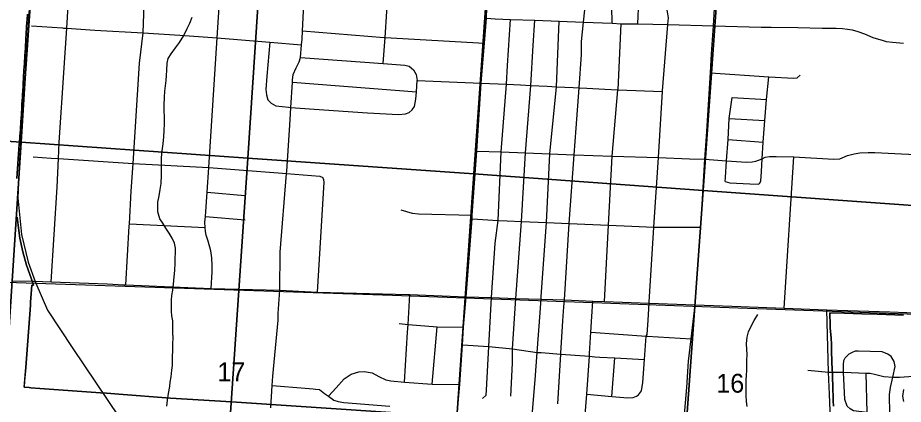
# Model space of a CAD drawing. Extents: x 114604 to 551442, y 316898 to 567001.
# Drawn here: x 232679 to 243068, y 383421 to 387956 of the extents above; entities that cross this region are included whole.
import ezdxf

# ---------------------------------------------------------------- set-up
doc = ezdxf.new("R2010")
doc.units = 0
for name, color, linetype in [('_CIVIL_CONSTRUCTION', 7, 'Continuous'), ('GE_P_Alignment_1000_Bearings', 7, 'Continuous'), ('GE_P_Alignment_1000_Stations', 7, 'Continuous'), ('GE_P_Alignment_100_Cardinal_Points', 7, 'Continuous'), ('GE_P_Alignment_100_Stations', 7, 'Continuous'), ('PM_P_Cells', 7, 'Continuous'), ('PV_X_Curb', 7, 'Continuous'), ('SN_P_Signs', 7, 'Continuous')]:
    doc.layers.add(name, color=color, linetype=linetype)

msp = doc.modelspace()

# ---------------------------------------------------------------- linework, layer by layer
at = {"layer": '_CIVIL_CONSTRUCTION'}
for points in [[(240820, 387531), (240840, 387863), (240858, 388130)], [(240758, 386562), (240806, 387310), (240820, 387531)], [(240626, 384589), (240692, 385500), (240741, 386295), (240758, 386562)], [(240482, 383064), (240490, 383167), (240527, 383617), (240547, 383928), (240581, 384188), (240626, 384589)]]:
    msp.add_lwpolyline(points, dxfattribs=at)
at = {"layer": 'GE_P_Alignment_1000_Bearings'}
for points in [[(232567, 393417), (232819, 393041), (232973, 392649), (233083, 391977), (233030, 391017), (232701, 386290), (232682, 385844), (232723, 385413), (232801, 385089), (232884, 384863), (232892, 384844), (233030, 384527), (233328, 384075), (234003, 383069), (236525, 379378), (237859, 377463), (238106, 377214), (238353, 377034), (238520, 376950), (238680, 376881), (239125, 376786)], [(223991, 385163), (226798, 385034), (229257, 384969), (231646, 384886), (232892, 384844)], [(232892, 384844), (237075, 384701), (241132, 384553), (246968, 384347), (248349, 384300), (249786, 384302), (254141, 384375), (261363, 384569), (267424, 384761)]]:
    msp.add_lwpolyline(points, dxfattribs=at)
at = {"layer": 'GE_P_Alignment_1000_Stations'}
msp.add_line((242171, 384529), (242911, 384504), dxfattribs=at)
for points in [[(232617, 384871), (232850, 384867), (232870, 384866)], [(232870, 384866), (233071, 384858), (233729, 384833), (233925, 384822), (233947, 384821), (234949, 384780), (235754, 384759), (236198, 384737), (237262, 384709), (237280, 384709), (237940, 384682), (238237, 384673), (238522, 384662), (238819, 384656), (239095, 384647), (239426, 384631), (239562, 384626), (240085, 384608), (240626, 384589)], [(240626, 384589), (241164, 384567), (241669, 384549), (242171, 384529)], [(242911, 384504), (243310, 384490), (244772, 384439), (245975, 384398), (246898, 384379), (247453, 384352)]]:
    msp.add_lwpolyline(points, dxfattribs=at)
at = {"layer": 'GE_P_Alignment_100_Cardinal_Points'}
for p, q in [((232842, 387861), (233203, 387836)), ((235903, 387201), (237356, 387086)), ((241059, 387020), (241464, 386998)), ((241026, 386774), (241443, 386750)), ((241012, 386527), (241426, 386496)), ((241669, 384549), (241784, 386323)), ((234903, 385910), (235342, 385871)), ((234884, 385626), (235346, 385584)), ((233989, 385537), (234878, 385494)), ((237541, 383657), (237598, 384331)), ((239647, 383514), (239685, 383965)), ((242644, 383325), (242633, 383788))]:
    msp.add_line(p, q, dxfattribs=at)
for points in [[(237828, 383191), (237832, 383223), (237840, 383349), (237866, 383653), (237898, 384117), (237910, 384326), (237940, 384682), (238011, 385595), (238012, 385641), (238064, 386391), (238116, 387188), (238154, 387656), (238179, 387951), (238179, 387962), (238190, 388248), (238230, 388778), (238281, 389531), (238319, 390096), (238345, 390498), (238364, 390716), (238384, 391035), (238431, 391715)], [(234949, 384780), (234961, 384976), (234962, 385051), (234956, 385139), (234943, 385222), (234913, 385336), (234892, 385406), (234882, 385447), (234878, 385494), (234876, 385558), (234884, 385626), (234903, 385910), (234922, 386199), (235021, 387721), (235085, 388758), (235089, 388918), (235139, 389671), (235151, 389899), (235201, 390703), (235236, 391269)], [(233947, 384821), (233987, 385509), (233989, 385537), (234011, 385921), (234032, 386246), (234108, 387424), (234150, 387778), (234171, 388339), (234200, 388815), (234222, 389186), (234279, 389962), (234296, 390192), (234355, 391168)], [(233071, 384858), (233141, 385970), (233158, 386304), (233167, 386493), (233226, 387369), (233255, 387833), (233272, 388090), (233312, 388873), (233316, 388955), (233389, 390016), (233398, 390150), (233459, 391037)], [(239960, 383532), (239995, 383579), (240013, 383675), (240032, 383947), (240051, 384222), (240065, 384241), (240074, 384410), (240085, 384608), (240086, 384621), (240141, 385501), (240197, 386315), (240243, 387089), (240244, 387097), (240307, 387877), (240313, 387956), (240302, 388027), (240288, 388104), (240269, 388159), (240331, 389092), (240356, 389428)], [(239954, 387884), (239965, 388152), (239959, 388661), (239961, 388739), (239934, 388793), (239864, 388895), (239785, 389009), (239782, 389049), (239783, 389117)], [(239651, 387893), (239641, 388469), (239650, 388627), (239644, 388692), (239605, 388759)], [(236967, 387419), (236988, 387725), (237008, 388031), (237029, 388345)], [(239015, 383426), (239052, 384009), (239052, 384021), (239076, 384400), (239087, 384563), (239095, 384647), (239149, 385542), (239208, 386349), (239230, 386662), (239264, 387134), (239292, 387523), (239294, 387678), (239318, 387903), (239343, 388157)], [(235648, 383380), (235665, 383641), (235672, 383751), (235733, 384407), (235733, 384487), (235754, 384759), (235760, 385206), (235834, 386129), (235837, 386158), (235876, 386757), (235885, 386904), (235903, 387201), (235904, 387225), (235909, 387289), (235945, 387369), (235981, 387440), (235995, 387489), (236010, 387640), (236017, 387704), (236021, 387804), (236036, 388112)], [(238130, 383489), (238173, 383528), (238180, 383588), (238206, 384101), (238237, 384673), (238280, 385311), (238314, 385579), (238349, 386381), (238412, 387175), (238425, 387395), (238459, 387936)], [(238179, 387951), (238281, 387943), (238459, 387936), (238744, 387926), (239033, 387915), (239318, 387903), (239651, 387893), (239757, 387886), (239954, 387884), (240307, 387877), (240840, 387863), (241402, 387846), (241518, 387844), (241832, 387841), (242115, 387834), (242228, 387834), (242281, 387832), (242353, 387828), (242412, 387822), (242470, 387813), (242536, 387795), (242613, 387766), (242710, 387726), (242776, 387704), (242820, 387691), (242869, 387679), (242943, 387668), (243071, 387658)], [(238463, 383518), (238483, 383902), (238483, 384072), (238522, 384662), (238591, 385567), (238636, 386371), (238698, 387162), (238728, 387629), (238744, 387926)], [(238701, 383148), (238713, 383288), (238749, 383710), (238774, 384030), (238810, 384495), (238816, 384607), (238819, 384656), (238820, 384687), (238883, 385554), (238923, 386360), (238998, 387147), (239033, 387915)], [(233203, 387836), (233218, 387835), (233255, 387833), (233584, 387811), (234150, 387778), (234581, 387750), (235021, 387721), (235638, 387668), (236010, 387640)], [(236021, 387804), (236979, 387725), (236988, 387725), (238154, 387656)], [(239562, 384626), (239611, 385523), (239653, 386333), (239721, 387111), (239722, 387115), (239757, 387886)], [(235638, 387668), (235603, 387270), (235590, 387114), (235598, 387052), (235615, 386993), (235652, 386952), (235709, 386921), (235855, 386906), (235885, 386904), (236157, 386885), (236782, 386841), (237148, 386820), (237230, 386828), (237273, 386845), (237307, 386874), (237334, 386916), (237350, 387002), (237356, 387086), (237365, 387220)], [(235995, 387489), (236967, 387419), (237221, 387399), (237270, 387388), (237323, 387345), (237352, 387290), (237365, 387220), (238116, 387188), (238412, 387175), (238576, 387168), (238698, 387162), (238892, 387153), (238998, 387147), (239196, 387138), (239264, 387134), (239357, 387130), (239565, 387119), (239721, 387111), (240243, 387089)], [(240806, 387310), (241489, 387264), (241785, 387249), (241824, 387251), (241859, 387283)], [(241366, 386004), (241382, 386010), (241395, 386038), (241403, 386151), (241413, 386301), (241426, 386496), (241443, 386750), (241464, 386998), (241489, 387264)], [(240977, 386033), (240982, 386083), (240994, 386277), (241012, 386527), (241026, 386774), (241059, 387020)], [(238064, 386391), (238349, 386381), (238636, 386371), (238923, 386360), (239208, 386349), (239653, 386333), (240197, 386315), (240559, 386302), (240741, 386295), (240994, 386277), (241229, 386262), (241296, 386264), (241339, 386273), (241413, 386301), (241449, 386319), (241500, 386328), (241578, 386328), (241784, 386323)], [(241784, 386323), (242252, 386295), (242322, 386301), (242415, 386338), (242493, 386360), (242560, 386371), (242657, 386375), (242734, 386376), (243443, 386341)], [(232859, 386323), (233072, 386309), (233158, 386304), (234032, 386246), (234922, 386199), (235785, 386132), (235834, 386129), (236222, 386098), (236257, 386081)], [(236198, 384737), (236276, 386029), (236271, 386055), (236257, 386081)], [(240977, 386033), (241032, 386018), (241268, 386009), (241366, 386004)], [(237172, 385703), (237305, 385664), (237381, 385656), (238012, 385641)], [(238011, 385595), (238314, 385579), (238421, 385575), (238591, 385567), (238883, 385554), (239149, 385542), (239611, 385523), (239885, 385512), (240141, 385501), (240692, 385500)], [(237216, 383682), (237252, 384266), (237258, 384359), (237280, 384709)], [(239306, 383103), (239324, 383169), (239333, 383245), (239333, 383251), (239354, 383539), (239386, 383984), (239388, 384017), (239404, 384267), (239415, 384450), (239426, 384631)], [(242217, 382887), (242220, 383052), (242201, 383541), (242192, 383800), (242171, 384529)], [(237153, 384368), (237258, 384359), (237598, 384331), (237910, 384326)], [(239404, 384267), (240051, 384222), (240065, 384221), (240581, 384188)], [(237898, 384117), (238206, 384101), (238483, 384072), (238774, 384030), (238821, 384027), (239052, 384009), (239386, 383984), (239450, 383979), (239507, 383974), (239685, 383965), (240032, 383947)], [(241948, 383821), (242192, 383800), (242367, 383798), (242633, 383788), (242680, 383785), (242744, 383772), (242839, 383747), (242945, 383739), (243023, 383738), (243188, 383753), (243312, 383747), (243707, 383727), (244252, 383713), (244286, 383720), (244342, 383739), (244386, 383769), (244433, 383821), (244450, 383860), (244462, 383902), (244466, 383975)], [(242911, 383309), (242644, 383325), (242482, 383346), (242445, 383367), (242410, 383400), (242381, 383476), (242367, 383798), (242367, 383883), (242371, 383936), (242387, 383967), (242431, 384010)], [(242911, 383309), (242907, 383535), (242917, 383619), (242945, 383739), (242972, 383864), (242961, 383925), (242926, 383981), (242886, 384011), (242819, 384035), (242537, 384044), (242505, 384044), (242469, 384030), (242431, 384010)], [(236325, 383516), (236414, 383614), (236510, 383719), (236591, 383773), (236680, 383801), (236742, 383806), (236836, 383790), (236915, 383748), (236998, 383708), (237056, 383695), (237216, 383682), (237541, 383657), (237866, 383653)], [(235665, 383641), (236052, 383610), (236144, 383601), (236171, 383598), (236221, 383593), (236280, 383549), (236325, 383516), (236387, 383471), (236438, 383454), (236504, 383442), (237045, 383400)], [(239354, 383539), (239647, 383514), (239837, 383498), (239901, 383501), (239939, 383516), (239960, 383532)]]:
    msp.add_lwpolyline(points, dxfattribs=at)
at = {"layer": 'GE_P_Alignment_100_Stations'}
for points in [[(232669, 386072), (232697, 386474), (232702, 386492), (232706, 386562), (232711, 386645), (232717, 386735), (232722, 386820), (232727, 386905), (232729, 386945), (232732, 386985), (232734, 387025), (232737, 387066), (232738, 387082), (232739, 387106), (232742, 387146), (232744, 387186), (232748, 387254), (232753, 387338), (232758, 387418), (232764, 387515), (232766, 387559), (232769, 387598), (232771, 387639), (232774, 387678), (232776, 387718), (232779, 387758), (232784, 387852), (232789, 387934), (232793, 387999)], [(232793, 387999), (232789, 387934), (232784, 387852), (232779, 387758), (232776, 387718), (232774, 387678), (232771, 387639), (232769, 387598), (232766, 387559), (232764, 387515), (232758, 387418), (232753, 387338), (232748, 387254), (232744, 387186), (232742, 387146), (232739, 387106), (232738, 387082), (232737, 387066), (232734, 387025), (232732, 386985), (232729, 386945), (232727, 386905), (232722, 386820), (232717, 386735), (232711, 386645), (232706, 386562), (232702, 386492), (232697, 386474), (232669, 386072)], [(240095, 383120), (235189, 383450), (234472, 383493), (233865, 383539), (233773, 383546), (233720, 383551), (233649, 383556), (232938, 383608), (232834, 383615), (232812, 383617), (232754, 383621), (232773, 383852), (232828, 384583), (232830, 384618), (232846, 384819), (232865, 384819), (232839, 384900), (232784, 385054), (232739, 385211), (232706, 385371), (232691, 385461), (232680, 385552), (232674, 385618)], [(232674, 385618), (232691, 385461), (232706, 385371), (232739, 385211), (232784, 385054), (232839, 384900), (232865, 384819), (232846, 384819), (232830, 384618), (232828, 384583), (232773, 383852), (232760, 383691), (232754, 383621), (232812, 383617), (232834, 383615), (232938, 383608), (233649, 383556), (233720, 383551), (233773, 383546), (233865, 383539), (234472, 383493), (235189, 383450), (240095, 383120)], [(243072, 384467), (242866, 384474), (242761, 384477), (242581, 384483), (242380, 384490), (242207, 384496), (242211, 384346), (242212, 384320), (242220, 384198), (242224, 384125), (242227, 384013), (242229, 383954), (242231, 383894), (242232, 383854), (242236, 383762), (242237, 383717), (242240, 383651), (242242, 383587), (242245, 383523), (242247, 383463), (242249, 383401)], [(242249, 383401), (242247, 383463), (242245, 383523), (242242, 383587), (242240, 383651), (242237, 383717), (242236, 383762), (242232, 383854), (242231, 383894), (242229, 383954), (242227, 384013), (242224, 384125), (242220, 384198), (242212, 384320), (242211, 384346), (242207, 384496), (242380, 384490), (242581, 384483), (242761, 384477), (242866, 384474), (243072, 384467)]]:
    msp.add_lwpolyline(points, dxfattribs=at)
at = {"layer": 'PM_P_Cells'}
for points in [[(234407, 387095), (234412, 387157), (234420, 387219), (234426, 387277), (234430, 387342), (234434, 387424), (234444, 387478), (234478, 387532), (234529, 387602), (234577, 387664), (234627, 387746), (234669, 387828), (234699, 387894), (234727, 387962)], [(234427, 383398), (234437, 383470), (234447, 383547), (234462, 383629), (234468, 383679), (234478, 383745), (234488, 383823), (234494, 383877), (234496, 383963), (234501, 384067), (234501, 384136), (234503, 384196), (234501, 384264), (234501, 384338), (234499, 384402), (234489, 384460), (234484, 384514), (234484, 384643), (234488, 384699), (234498, 384761), (234506, 384829), (234514, 384915), (234521, 384989), (234525, 385075), (234525, 385139), (234529, 385194), (234529, 385254), (234517, 385310), (234492, 385372), (234458, 385430), (234418, 385486), (234380, 385546), (234346, 385596), (234324, 385681), (234325, 385793), (234337, 385867), (234349, 385943), (234361, 386013), (234367, 386111), (234367, 386186), (234368, 386258), (234368, 386314), (234374, 386394), (234384, 386478), (234392, 386558), (234398, 386632), (234401, 386712), (234401, 386801), (234399, 386855), (234397, 386925), (234401, 387023), (234407, 387095)], [(241235, 383397), (241229, 383453), (241223, 383525), (241223, 383638), (241225, 383708), (241227, 383760), (241231, 383822), (241233, 383882), (241233, 383932), (241235, 384010), (241233, 384060), (241228, 384135), (241236, 384207), (241254, 384273), (241286, 384345), (241320, 384405), (241360, 384475)], [(243076, 383453), (243064, 383516), (243074, 383596)]]:
    msp.add_lwpolyline(points, dxfattribs=at)
at = {"layer": 'SN_P_Signs'}
for points in [[(233043, 391696), (232719, 386495), (230056, 386671), (230374, 391872)], [(235723, 391520), (235378, 386309), (232719, 386495), (233043, 391696)], [(238396, 391345), (238029, 386123), (235378, 386309), (235723, 391520)], [(238396, 391345), (241091, 391163), (240719, 385931), (238029, 386123)], [(241091, 391163), (243778, 390981), (243400, 385736), (240719, 385931)], [(232719, 386495), (232374, 381251), (229716, 381433), (230056, 386671)], [(232719, 386495), (235378, 386309), (235025, 381081), (232374, 381251)], [(235378, 386309), (238029, 386123), (237668, 380912), (235025, 381081)], [(238029, 386123), (240719, 385931), (240343, 380718), (237668, 380912)], [(240719, 385931), (243400, 385736), (243012, 380536), (240343, 380718)]]:
    msp.add_lwpolyline(points, close=True, dxfattribs=at)

# ---------------------------------------------------------------- texts
at = {"layer": 'PV_X_Curb'}
for s, rotation, p in [('17', 0.4144, (235022, 383690)), ('16', 0.4145, (240874, 383556))]:
    msp.add_text(s, height=221, rotation=rotation, dxfattribs=at).set_placement(p)

doc.saveas('drawing.dxf')
